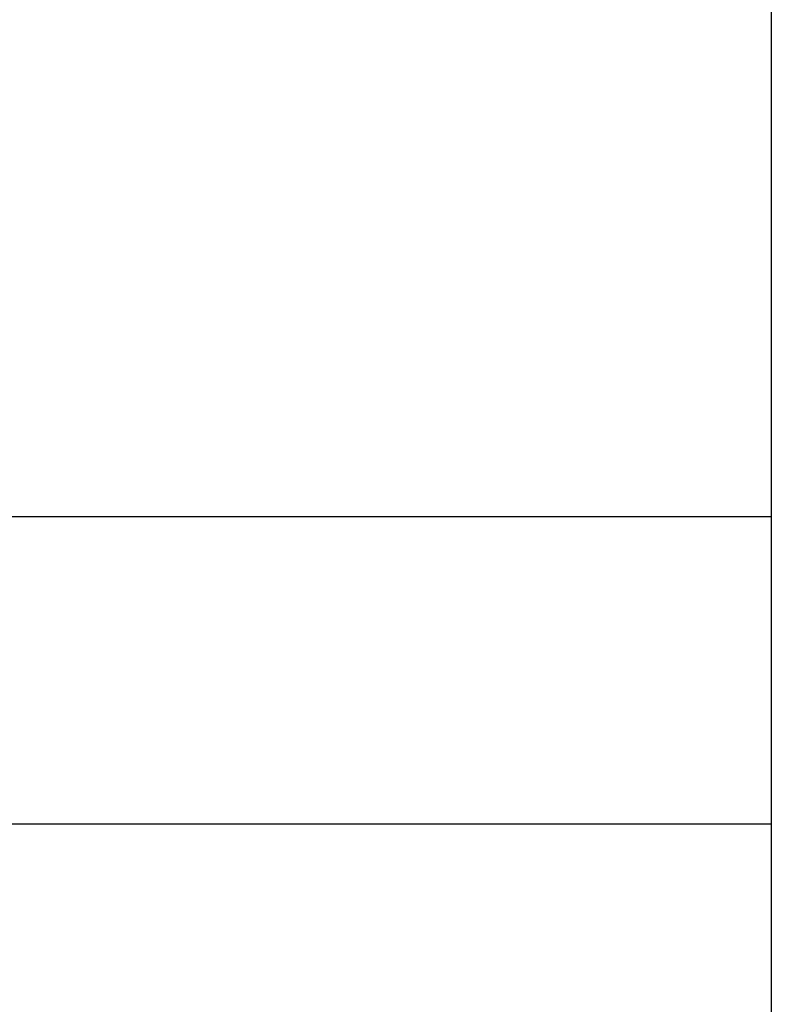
# Model space of a CAD drawing. Header units: inches. Extents: x 24 to 1128, y -94 to 748.
# Tile 314 of 573: x 514.797 to 515.281, y 323.09 to 323.724. Entities that reach past the tile are written whole.
import ezdxf

# ---------------------------------------------------------------- set-up
doc = ezdxf.new("R2010")
doc.units = ezdxf.units.IN
doc.header["$LTSCALE"] = 32
doc.header["$MEASUREMENT"] = 0
doc.layers.add('Visible (ANSI)', color=7, linetype='Continuous', lineweight=30)

msp = doc.modelspace()

# ---------------------------------------------------------------- linework, layer by layer
at = {"layer": 'Visible (ANSI)'}
for p, q in [((515.28063, 325.09349), (515.28063, 322.59404)), ((514.45741, 323.40408), (515.28063, 323.40408)), ((515.28063, 323.20596), (514.60906, 323.20596))]:
    msp.add_line(p, q, dxfattribs=at)
for points, knots in [([(514.95801, 325.98856), (514.60472, 326.34343), (514.48849, 326.39654), (514.2365, 326.59866), (513.67488, 326.86445), (513.19079, 327.00851), (512.8407, 327.07713), (512.32936, 327.11395), (511.94918, 327.09259), (511.70133, 327.06116), (511.12255, 326.93978), (510.1587, 326.39153), (509.76243, 325.71516), (509.57547, 325.0957), (509.55069, 324.33732), (509.82279, 323.66586), (510.12126, 323.22924), (510.97247, 322.68804), (511.36459, 322.5552), (512.05909, 322.33089), (512.47603, 322.14148), (512.62372, 322.04846), (512.72891, 321.96556), (512.75746, 321.79602), (512.71286, 321.65065), (512.56098, 321.5047), (512.11271, 321.43569), (511.87988, 321.49731), (511.52162, 321.61102), (511.09206, 321.81233), (510.73225, 322.08977), (510.56254, 322.29207), (510.35769, 322.50632)], [0, 0, 0, 0, 0, 0.074085, 0.10269, 0.133689, 0.16679, 0.198605, 0.227525, 0.257011, 0.291036, 0.329253, 0.371353, 0.415239, 0.455898, 0.494781, 0.535382, 0.575034, 0.615343, 0.653819, 0.685392, 0.711703, 0.732004, 0.749282, 0.767325, 0.789255, 0.813362, 0.840082, 0.86874, 0.896879, 0.925496, 1, 1, 1, 1, 1]), ([(509.19217, 320.78792), (509.51584, 320.54473), (509.77896, 320.08355), (511.08082, 319.58321), (511.94252, 319.45572), (512.95407, 319.52291), (513.6295, 319.83338), (514.37824, 320.27333), (514.85334, 321.13753), (514.95305, 321.5951), (514.99341, 322.02424), (514.91854, 322.79841), (514.39562, 323.56006), (513.93626, 323.83523), (513.62186, 324.04523), (512.88907, 324.29349), (512.55541, 324.42882), (512.13532, 324.58163), (512.00349, 324.65856), (511.83142, 324.7587), (511.79707, 324.90155), (511.81637, 325.00312), (511.87766, 325.10622), (512.05055, 325.16995), (512.29102, 325.20525), (512.47065, 325.20293), (512.90004, 325.10204), (513.36164, 324.88287), (513.62344, 324.63862), (513.82467, 324.41787), (513.93324, 324.31128)], [0, 0, 0, 0, 0, 0.107991, 0.154721, 0.201249, 0.247092, 0.294045, 0.337268, 0.377117, 0.415859, 0.454911, 0.494638, 0.534662, 0.574373, 0.610521, 0.645386, 0.677292, 0.703632, 0.725706, 0.744086, 0.761302, 0.778538, 0.797356, 0.818035, 0.842792, 0.870677, 0.899937, 0.930619, 1, 1, 1, 1, 1])]:
    msp.add_open_spline(points, degree=4, knots=knots, dxfattribs=at)

doc.saveas('drawing.dxf')
